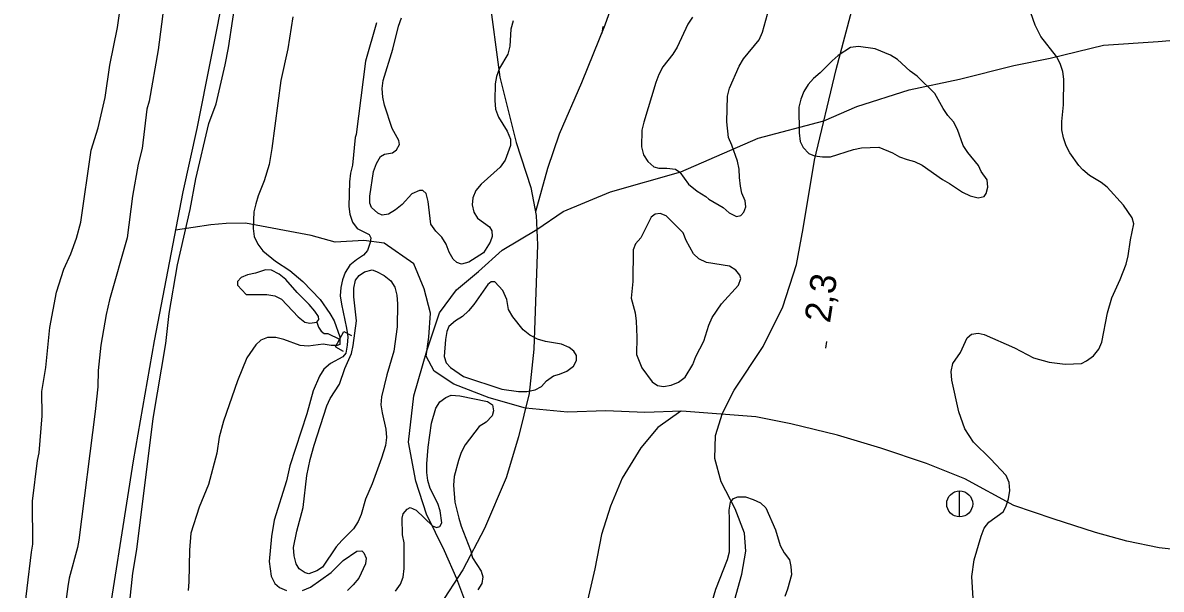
# Model space of a CAD drawing. Extents: x 282461 to 284471, y 5554090 to 5557646.
# Drawn here: x 282958.8 to 283090.2, y 5556100.6 to 5556166 of the extents above; entities that cross this region are included whole.
import ezdxf

# ---------------------------------------------------------------- set-up
doc = ezdxf.new("R2010")
doc.units = 0
for name, color, linetype in [('Niveau 2', 7, 'Continuous'), ('Niveau 22', 7, 'Continuous'), ('Niveau 26', 7, 'Continuous'), ('Niveau 3', 7, 'Continuous'), ('Niveau 36', 7, 'Continuous'), ('Niveau 4', 7, 'Continuous')]:
    doc.layers.add(name, color=color, linetype=linetype)

msp = doc.modelspace()

# ---------------------------------------------------------------- linework, layer by layer
at = {"layer": 'Niveau 2'}
for points in [[(282975.72, 5556173.02), (282974.43, 5556162.9), (282973.39, 5556156.97), (282973.11, 5556156.04), (282972.58, 5556151.5), (282972.13, 5556149.7), (282971.47, 5556146.03), (282970.83, 5556141.21), (282968.81, 5556134.04), (282968.42, 5556132.36), (282967.82, 5556128.81), (282967.5, 5556125.9), (282967.47, 5556123.99), (282967.15, 5556121.14), (282965.27, 5556106.32), (282965.11, 5556105.45), (282964.16, 5556101.9), (282963.99, 5556100.97), (282962.81, 5556091.96)], [(282971.15, 5556099.23), (282971.52, 5556102.49), (282971.96, 5556105.22), (282973.83, 5556120.33), (282975.31, 5556128.99), (282975.68, 5556132.48), (282976.66, 5556138.07), (282978.11, 5556144.47), (282978.77, 5556148.01), (282980.27, 5556154.42), (282981.11, 5556156.69), (282982.17, 5556161.17), (282982.55, 5556163.15), (282983.53, 5556169.78)], [(283068.56, 5556098.3), (283068.35, 5556102.12), (283068.62, 5556104.04), (283069.4, 5556106.77), (283069.74, 5556107.7), (283070.31, 5556108.4), (283071.93, 5556109.58), (283072.27, 5556110.16), (283072.55, 5556111.09), (283072.71, 5556112.02), (283072.65, 5556112.95), (283072.29, 5556113.75), (283070.47, 5556115.71), (283068.54, 5556117.61), (283067.54, 5556119.16), (283066.82, 5556121.13), (283066.03, 5556124.77), (283065.96, 5556125.76), (283066.13, 5556126.69), (283067.04, 5556127.97), (283067.78, 5556129.66), (283068.3, 5556130.07), (283069.05, 5556130.19), (283069.75, 5556130.03), (283073.24, 5556128.49), (283075.46, 5556127.35), (283077.26, 5556126.85), (283079.12, 5556126.63), (283080.05, 5556126.64), (283080.97, 5556126.71), (283081.55, 5556127), (283082.36, 5556127.59), (283082.99, 5556128.35), (283083.33, 5556129.16), (283083.99, 5556132.53), (283084.49, 5556134.28), (283085.46, 5556136.38), (283086.14, 5556138.18), (283086.36, 5556139.11), (283086.63, 5556140.97), (283087.02, 5556142.83), (283086.84, 5556143.52), (283085.84, 5556144.96), (283083.96, 5556147.04), (283083.26, 5556147.61), (283081.92, 5556148.41), (283081.16, 5556149.04), (283080.69, 5556149.56), (283079.63, 5556151), (283079.21, 5556151.81), (283078.91, 5556152.73), (283078.73, 5556153.66), (283078.72, 5556154.64), (283078.93, 5556156.56), (283078.96, 5556159.52), (283078.84, 5556160.39), (283078.54, 5556161.31), (283078.12, 5556162.12), (283076.3, 5556164.43), (283075.65, 5556165.75), (283074.88, 5556167.95)], [(282989.95, 5556166.7), (282989.41, 5556163.04), (282988.57, 5556159.37), (282987.55, 5556151.52), (282987.22, 5556149.66), (282986.66, 5556147.8), (282985.98, 5556146.05), (282985.7, 5556145.12), (282985.48, 5556144.19), (282985.38, 5556142.27), (282985.51, 5556141.34), (282985.93, 5556140.47), (282986.51, 5556139.72), (282987.98, 5556138.52), (282989.62, 5556137.43), (282991.14, 5556136.17), (282993.13, 5556134.09), (282994.25, 5556132.48), (282994.73, 5556131.61), (282995.38, 5556129.76), (282995.39, 5556128.89), (282995.1, 5556128.77), (282994.41, 5556128.76), (282993.48, 5556128.93), (282991.74, 5556128.68), (282990.81, 5556128.79), (282988.94, 5556129.47), (282988.01, 5556129.69), (282987.03, 5556129.68)], [(283002.26, 5556151.97), (283002.2, 5556152.43), (283001.43, 5556153.81), (283000.53, 5556156.53), (283000.35, 5556157.46), (283000.28, 5556158.44), (283000.39, 5556159.37), (283001.51, 5556162.98), (283002.18, 5556165.65), (283002.52, 5556166.58)], [(283036.09, 5556166.66), (283035.57, 5556165.85), (283034.32, 5556163.22), (283033.81, 5556162.41), (283032.67, 5556160.95), (283032.21, 5556160.07), (283031.87, 5556159.14), (283030.47, 5556154.55), (283030.25, 5556153.62), (283030.21, 5556151.7), (283030.45, 5556150.78), (283030.92, 5556150.03), (283031.63, 5556149.4), (283032.21, 5556149.23), (283033.13, 5556149.24), (283034.12, 5556149.13), (283034.65, 5556148.79), (283035.65, 5556147.4), (283036.64, 5556146.6), (283037.63, 5556145.97)], [(283037.63, 5556145.97), (283037.98, 5556145.68), (283039.62, 5556144.71), (283040.32, 5556144.08), (283041.19, 5556143.68), (283041.66, 5556143.8), (283042, 5556144.16), (283042.23, 5556144.8), (283042.16, 5556145.49), (283041.8, 5556146.36), (283041.62, 5556147.17), (283041.5, 5556148.15), (283041.49, 5556149.14), (283041.3, 5556150.06), (283040.65, 5556151.91), (283040.23, 5556152.78), (283040.04, 5556154.58), (283040.12, 5556157.54), (283040.35, 5556158.47), (283041.48, 5556161.03), (283041.99, 5556161.85), (283043.77, 5556164.07), (283044.17, 5556164.94), (283044.95, 5556167.73)], [(282999.64, 5556166.04), (282998.35, 5556161.61), (282997.28, 5556153.13), (282997.16, 5556152.78), (282996.85, 5556149.59), (282996.63, 5556148.66), (282996.52, 5556147.67), (282996.44, 5556144.82), (282996.56, 5556143.95), (282996.86, 5556143.03), (282997.39, 5556142.28), (282998.79, 5556141.6), (282998.97, 5556141.19), (282998.91, 5556140.67), (282998.58, 5556139.74), (282998.12, 5556139.21), (282997.31, 5556138.68), (282996.56, 5556138.04), (282995.99, 5556137.22), (282995.71, 5556136.34), (282995.49, 5556135.47), (282995.44, 5556134.49), (282995.57, 5556133.56), (282996.17, 5556130.78), (282996.3, 5556129.79), (282996.25, 5556128.81), (282996.09, 5556127.88), (282995.75, 5556127.47), (282994.3, 5556126.7), (282993.56, 5556126.05), (282993.04, 5556125.24), (282992.31, 5556123.55), (282991.58, 5556120.87), (282989.61, 5556114.88), (282989.22, 5556113.14), (282987.82, 5556108.6), (282987.49, 5556106.74), (282987.23, 5556103.83), (282987.48, 5556102.15)], [(283015.39, 5556166.24), (283015.11, 5556165.31), (283015.02, 5556163.34), (283014.79, 5556162.41), (283013.82, 5556160.77), (283013.49, 5556159.84), (283013.32, 5556158.97), (283013.28, 5556157.06), (283013.35, 5556156.07), (283013.71, 5556155.15), (283014.71, 5556153.53), (283015.07, 5556152.61), (283015.08, 5556151.85), (283014.46, 5556150.17), (283013.88, 5556149.35), (283011.7, 5556147.41), (283011.07, 5556146.65), (283010.73, 5556145.84), (283010.68, 5556145.03), (283010.86, 5556144.16), (283011.28, 5556143.47), (283012.68, 5556142.49), (283012.92, 5556142.03), (283012.98, 5556141.34), (283012.76, 5556140.7), (283011.96, 5556139.47), (283010.29, 5556138.41), (283009.42, 5556138.17), (283008.9, 5556138.34), (283008.49, 5556138.74), (283008.01, 5556139.55), (283007.66, 5556140.48), (283007.18, 5556141.28), (283006.48, 5556141.97), (283005.89, 5556142.78), (283005.58, 5556145.39), (283005.34, 5556146.31), (283004.98, 5556146.66), (283004.58, 5556146.65), (283003.71, 5556146.3), (283002.57, 5556145.07), (283001.82, 5556144.42), (283001.01, 5556143.95), (283000.26, 5556143.83), (282999.79, 5556144.06), (282999.03, 5556144.69), (282998.85, 5556145.21), (282998.85, 5556146.02), (282999.28, 5556148.87), (282999.62, 5556149.8), (283000.07, 5556150.61), (283000.53, 5556150.85), (283001.46, 5556151.03), (283001.92, 5556151.38), (283002.26, 5556151.97)], [(283069.39, 5556148.86), (283069.1, 5556149.56), (283067.86, 5556151.05), (283067.33, 5556151.86), (283066.68, 5556153.71), (283066.2, 5556154.58), (283065.56, 5556155.33), (283065.03, 5556156.14), (283064.08, 5556157.87), (283062.03, 5556159.88), (283061.21, 5556160.45), (283059.74, 5556161.78), (283058.93, 5556162.29), (283057.18, 5556163.03), (283055.26, 5556163.3), (283054.33, 5556163.18), (283052.89, 5556162.24), (283052.2, 5556161.65), (283050.82, 5556160.24), (283050.07, 5556159.6), (283049.44, 5556158.89), (283048.93, 5556158.08), (283048.59, 5556157.2), (283048.37, 5556156.27), (283048.4, 5556153.31), (283048.52, 5556152.33), (283048.88, 5556151.63), (283049.52, 5556150.94), (283050.16, 5556150.66), (283051.09, 5556150.55), (283052.02, 5556150.56), (283054.68, 5556151.4), (283055.61, 5556151.58), (283057.58, 5556151.66), (283059.16, 5556151.03), (283059.97, 5556150.57), (283060.85, 5556150.23), (283061.72, 5556150.01), (283062.6, 5556149.61), (283064.93, 5556147.95), (283065.75, 5556147.49), (283067.27, 5556146.46), (283068.15, 5556146.06), (283069.08, 5556145.84), (283069.77, 5556145.96), (283070, 5556146.31), (283070.17, 5556147.07), (283070.1, 5556147.88), (283069.39, 5556148.86)], [(283029.21, 5556136.15), (283029, 5556134.24), (283029.48, 5556132.56), (283029.6, 5556131.57), (283029.68, 5556129.72), (283029.64, 5556127.75), (283030.24, 5556126.19), (283031.42, 5556124.57), (283032.06, 5556124.17), (283032.75, 5556124.06), (283033.62, 5556124.19), (283034.49, 5556124.54), (283035.24, 5556125.13), (283036.15, 5556126.59), (283036.49, 5556127.52), (283037.4, 5556129.27), (283037.96, 5556131.13), (283038.36, 5556132), (283039.44, 5556133.58), (283041.39, 5556135.74), (283041.67, 5556136.5), (283041.55, 5556136.9), (283041.08, 5556137.48), (283040.38, 5556137.94), (283037.71, 5556138.37), (283036.84, 5556138.77), (283036.19, 5556139.35), (283035.36, 5556140.91), (283035.01, 5556141.77), (283033.07, 5556143.73), (283032.38, 5556144.01), (283031.8, 5556143.95), (283031.34, 5556143.59), (283030.14, 5556141.21), (283029.51, 5556140.5), (283029.23, 5556139.8), (283029.21, 5556136.15)], [(283000.2, 5556115.77), (282999.13, 5556112.8), (282998.34, 5556111.05), (282997.84, 5556109.25), (282997.5, 5556108.44), (282996.98, 5556107.62), (282995.61, 5556106.28), (282994.98, 5556105.52), (282993.38, 5556103.18), (282992.75, 5556102.77), (282991.82, 5556102.42), (282991.41, 5556102.53), (282990.71, 5556102.99), (282990.36, 5556103.56), (282990.12, 5556104.49), (282990.05, 5556105.47), (282990.44, 5556107.33), (282991.16, 5556110.06), (282991.59, 5556113.78), (282991.97, 5556115.63), (282992.42, 5556117.26), (282993.88, 5556121.8), (282994.28, 5556122.67), (282995.36, 5556124.3), (282995.98, 5556126.11), (282996.72, 5556127.85), (282996.94, 5556128.78), (282997.31, 5556131.63), (282997, 5556134.41), (282996.99, 5556135.39), (282997.21, 5556136.32), (282997.61, 5556136.85), (282998.24, 5556137.26), (282999.11, 5556137.5), (282999.63, 5556137.33), (283000.51, 5556136.87), (283001.27, 5556136.24), (283001.74, 5556135.49), (283001.98, 5556134.57), (283002.05, 5556133.58), (283002.02, 5556130.92), (283001.64, 5556128.13), (283000.8, 5556125.4), (283000.19, 5556122.84), (283000.14, 5556121.91), (283000.26, 5556120.99), (283000.69, 5556119.13), (283000.76, 5556118.15), (283000.65, 5556117.22), (283000.2, 5556115.77)], [(283014.2, 5556135.14), (283013.27, 5556136.12), (283012.86, 5556136.12), (283012.46, 5556135.82), (283010.86, 5556133.49), (283010.23, 5556132.79), (283009.54, 5556132.14), (283008.73, 5556131.62), (283007.99, 5556130.97), (283007.76, 5556130.39), (283007.6, 5556129.46), (283007.44, 5556127.49), (283007.68, 5556126.79), (283008.15, 5556126.22), (283009.67, 5556125.19), (283014.09, 5556123.72), (283016.01, 5556123.45), (283016.99, 5556123.46), (283017.92, 5556123.64), (283018.67, 5556124.05), (283019.24, 5556124.7), (283020.05, 5556125.28), (283020.74, 5556125.46), (283021.6, 5556125.82), (283022.35, 5556126.4), (283022.69, 5556127.05), (283022.69, 5556127.63), (283022.39, 5556128.14), (283021.87, 5556128.55), (283020.99, 5556128.94), (283019.14, 5556129.22), (283018.2, 5556129.5), (283017.33, 5556129.95), (283016.57, 5556130.58), (283015.34, 5556132.08), (283014.86, 5556132.95), (283014.68, 5556134.1), (283014.2, 5556135.14)], [(282987.03, 5556129.68), (282986.27, 5556129.38), (282985.7, 5556128.86), (282984.67, 5556127.34), (282983.59, 5556124.71), (282981.96, 5556120.05), (282981.46, 5556118.19), (282981.19, 5556116.33), (282980.24, 5556112.72), (282979.16, 5556110.1), (282978.21, 5556107.13), (282978.05, 5556105.16), (282977.97, 5556101.5), (282977.87, 5556100.51)], [(283001.81, 5556100.42), (283002.38, 5556101.24), (283002.72, 5556102.05), (283002.83, 5556103.04), (283002.8, 5556105.99), (283002.61, 5556106.92), (283002.59, 5556108.83), (283002.7, 5556109.36), (283003.16, 5556109.88), (283003.51, 5556110.06), (283004.21, 5556109.77), (283006.08, 5556107.94), (283006.55, 5556107.77), (283006.95, 5556107.89), (283007.18, 5556108.29), (283006.99, 5556109.68), (283006.69, 5556110.55), (283005.8, 5556112.28), (283005.56, 5556113.21), (283005.44, 5556114.13), (283005.43, 5556115.12), (283005.58, 5556117.03), (283005.96, 5556119.82), (283006.46, 5556121.56), (283006.92, 5556122.26), (283007.61, 5556122.79), (283008.24, 5556123.03), (283009.23, 5556122.98), (283012.42, 5556122.31), (283013.01, 5556121.91), (283013.13, 5556121.22), (283012.96, 5556120.64), (283012.27, 5556119.94), (283011.47, 5556119.41), (283009.87, 5556117.3), (283009.41, 5556116.43), (283009.07, 5556115.5), (283008.57, 5556113.64), (283008.52, 5556112.65), (283008.66, 5556110.68), (283009.14, 5556108.83), (283009.38, 5556107.91), (283010.46, 5556105.14), (283010.7, 5556104.27), (283011.7, 5556102.71), (283011.88, 5556102.08), (283011.77, 5556101.32), (283011.31, 5556100.56)], [(283038.22, 5556098.67), (283038.78, 5556100.65), (283040.14, 5556104.08), (283040.36, 5556104.95), (283040.38, 5556108.78), (283040.31, 5556109.77), (283040.47, 5556110.7), (283040.82, 5556111.11), (283041.34, 5556111.29), (283042.21, 5556111.29), (283043.08, 5556111.01), (283043.96, 5556110.61), (283044.54, 5556110.04), (283045.67, 5556107.5), (283046.21, 5556105.7), (283046.68, 5556104.84), (283047.27, 5556104.03), (283047.45, 5556103.28), (283047.52, 5556102.29), (283047.07, 5556100.66), (283046.74, 5556099.79)], [(282991.1, 5556100.51), (282992.02, 5556100.86), (282994.38, 5556102.57), (282995.76, 5556103.97), (282997.37, 5556105.03), (282997.95, 5556105.09), (282998.18, 5556104.86), (282998.42, 5556104.23), (282998.37, 5556103.59), (282997.58, 5556101.9), (282996.95, 5556101.14), (282996.26, 5556100.49)], [(282987.48, 5556102.15), (282987.9, 5556101.29), (282988.42, 5556100.83), (282989.24, 5556100.49)]]:
    msp.add_lwpolyline(points, dxfattribs=at)
at = {"layer": 'Niveau 22'}
for points in [[(283009.17, 5556404.37), (283009.86, 5556397.9), (283006.6, 5556391.5), (283005.21, 5556380.82), (283004.73, 5556369.09), (283004.88, 5556356.29), (283005.36, 5556345.12), (283005.52, 5556332.32), (283004.8, 5556323.82), (283003.14, 5556306.69), (283001.12, 5556290.95), (282997.73, 5556272.29), (282995.58, 5556257.37), (282993.68, 5556240.59), (282992.6, 5556223.82), (282991.33, 5556212.75), (282984.72, 5556181.6), (282982.17, 5556170.28), (282978.87, 5556153.84), (282977.27, 5556146.53), (282973.97, 5556129.31), (282971.56, 5556115.47), (282968.03, 5556093.24)], [(283044.26, 5556128.67), (283046.53, 5556133.22), (283048.11, 5556138.11), (283048.88, 5556142.29), (283050.16, 5556150.18), (283052.69, 5556160.63), (283054.81, 5556168.78), (283057.15, 5556178.55), (283058.84, 5556186.59), (283059.83, 5556191.83), (283061.67, 5556199.64), (283063.91, 5556210.7), (283064.99, 5556218.6), (283065.9, 5556240.55), (283066.35, 5556267.63)], [(283021.46, 5556257.54), (283017.79, 5556233.33), (283015.47, 5556222.73), (283013.57, 5556215.97), (283011.2, 5556204.25), (283010.13, 5556195.87), (283009.99, 5556188.55), (283011.2, 5556177.93), (283012.58, 5556169.34), (283013.86, 5556159.76), (283015.75, 5556152.22), (283017.43, 5556147.01), (283018.04, 5556143.77), (283018.19, 5556140.4), (283017.77, 5556128.36), (283017.25, 5556123.25), (283016.02, 5556118.25), (283014.57, 5556113.49), (283012.07, 5556107.67), (283009.57, 5556102.89), (283006.95, 5556098.81)], [(283059.11, 5556212.34), (283056.31, 5556211.89), (283054.46, 5556211.18), (283052.38, 5556210.12), (283046.96, 5556206.35), (283043.74, 5556203.53), (283039.94, 5556200.83), (283038.22, 5556198.6), (283036.4, 5556195.22), (283034.08, 5556187.43), (283032.85, 5556182.9), (283028.36, 5556172.5), (283025.99, 5556165.74), (283023.28, 5556159.1), (283020.71, 5556153.18), (283019.35, 5556149.22), (283017.96, 5556144.19)], [(283010.16, 5556098.46), (283008.9, 5556101.84), (283007.46, 5556105.07), (283005.41, 5556109.32), (283004.17, 5556113.11), (283003.31, 5556117.62), (283003.95, 5556122.97), (283005.43, 5556128.16), (283006.91, 5556132.53), (283008.85, 5556135.21), (283011.38, 5556137.33), (283014.14, 5556139.79), (283018.11, 5556142.15), (283021.17, 5556144.26), (283026.63, 5556146.53), (283034.73, 5556148.81), (283043.67, 5556152.69), (283051.26, 5556154.71), (283055.07, 5556156.37), (283061.09, 5556158.28), (283066.91, 5556159.51), (283073.19, 5556161.09), (283077.38, 5556161.96), (283083.54, 5556163.43), (283089.83, 5556163.85), (283095.65, 5556164.38)], [(283095.45, 5556104.8), (283089.97, 5556105.42), (283086.23, 5556106.17), (283082.62, 5556107.18), (283077.73, 5556108.76), (283073.17, 5556110.32), (283067.54, 5556113.37), (283063.09, 5556115.16), (283057.82, 5556116.94), (283052.81, 5556118.41), (283047.46, 5556119.75), (283043.39, 5556120.53), (283034.86, 5556121.18), (283030.6, 5556121.05), (283026.08, 5556121.24), (283021.68, 5556121.09), (283016.83, 5556121.53), (283012.61, 5556122.75), (283008.54, 5556124.33), (283006.28, 5556125.8), (283005.34, 5556127.53), (283005.66, 5556129.73), (283005.86, 5556132.52), (283005.14, 5556135.3), (283003.95, 5556138.19), (283000.52, 5556140.57), (282998.15, 5556140.88), (282994.86, 5556140.71), (282992.1, 5556141.46), (282984.5, 5556142.88), (282982.29, 5556142.86), (282980.5, 5556142.7), (282976.41, 5556142.07)], [(283040.56, 5556097.95), (283041.79, 5556102.37), (283042.23, 5556105.05), (283042.09, 5556107.13), (283041.02, 5556109.91), (283039.4, 5556113.05), (283038.67, 5556115.72), (283038.76, 5556118.39), (283039.55, 5556120.95), (283040.91, 5556123.63), (283044.26, 5556128.67)], [(283034.73, 5556121.18), (283032.09, 5556119.3), (283030.15, 5556116.97), (283027.98, 5556113.47), (283026.62, 5556110.21), (283025.61, 5556106.95), (283024.84, 5556103), (283023.73, 5556098.35)]]:
    msp.add_lwpolyline(points, dxfattribs=at)
at = {"layer": 'Niveau 26'}
for p, q in [((282994.9, 5556128.62), (282995.85, 5556130.39)), ((282995.85, 5556130.39), (282996.74, 5556129.92)), ((282994.9, 5556128.62), (282995.77, 5556128.14))]:
    msp.add_line(p, q, dxfattribs=at)
at = {"layer": 'Niveau 3'}
for p, q in [((283025.66, 5556164.8), (283025.78, 5556165.59)), ((283051.47, 5556128.45), (283051.59, 5556129.24))]:
    msp.add_line(p, q, dxfattribs=at)
at = {"layer": 'Niveau 36'}
msp.add_line((283066.92, 5556108.98), (283066.92, 5556111.98), dxfattribs=at)
msp.add_circle((283066.93, 5556110.49), 1.5, dxfattribs=at)
at = {"layer": 'Niveau 4'}
for points in [[(282958.8, 5556096.6), (282959.81, 5556104.92), (282959.98, 5556105.85), (282959.92, 5556110.79), (282960.51, 5556115.5), (282960.68, 5556116.37), (282961.04, 5556120.67), (282961.01, 5556123.46), (282961.45, 5556126.25), (282961.92, 5556130.84), (282962.69, 5556134.92), (282963.53, 5556137.6), (282964.33, 5556139.35), (282965.01, 5556141.16), (282965.51, 5556143.02), (282966.7, 5556151.34), (282967.49, 5556153.9), (282968.32, 5556157.4), (282968.86, 5556161.12), (282969.75, 5556165.49), (282970.02, 5556167.35)], [(282984.74, 5556136.92), (282983.99, 5556136.63), (282983.59, 5556136.16), (282983.59, 5556135.75), (282984.59, 5556134.66), (282986.97, 5556134.68), (282987.9, 5556134.51), (282988.66, 5556134.11), (282990.6, 5556132.1), (282991.36, 5556131.46), (282991.94, 5556131.35), (282992.73, 5556131.47), (282992.98, 5556131.77), (282992.92, 5556132.12), (282992.51, 5556132.75), (282991.86, 5556133.5), (282990.45, 5556134.88), (282989.16, 5556136.38), (282988.4, 5556137.01), (282987.52, 5556137.47), (282986.83, 5556137.52), (282985.67, 5556137.11), (282984.74, 5556136.92)], [(282992.73, 5556131.47), (282992.94, 5556130.9), (282993.23, 5556130.43), (282993.58, 5556130.15), (282993.99, 5556130.15), (282995.37, 5556129.49)]]:
    msp.add_lwpolyline(points, dxfattribs=at)

# ---------------------------------------------------------------- texts
at = {"layer": 'Niveau 3'}
msp.add_text('2,3  ', height=3, rotation=81.0957, dxfattribs=at).set_placement((283051.95, 5556131.29))

doc.saveas('drawing.dxf')
